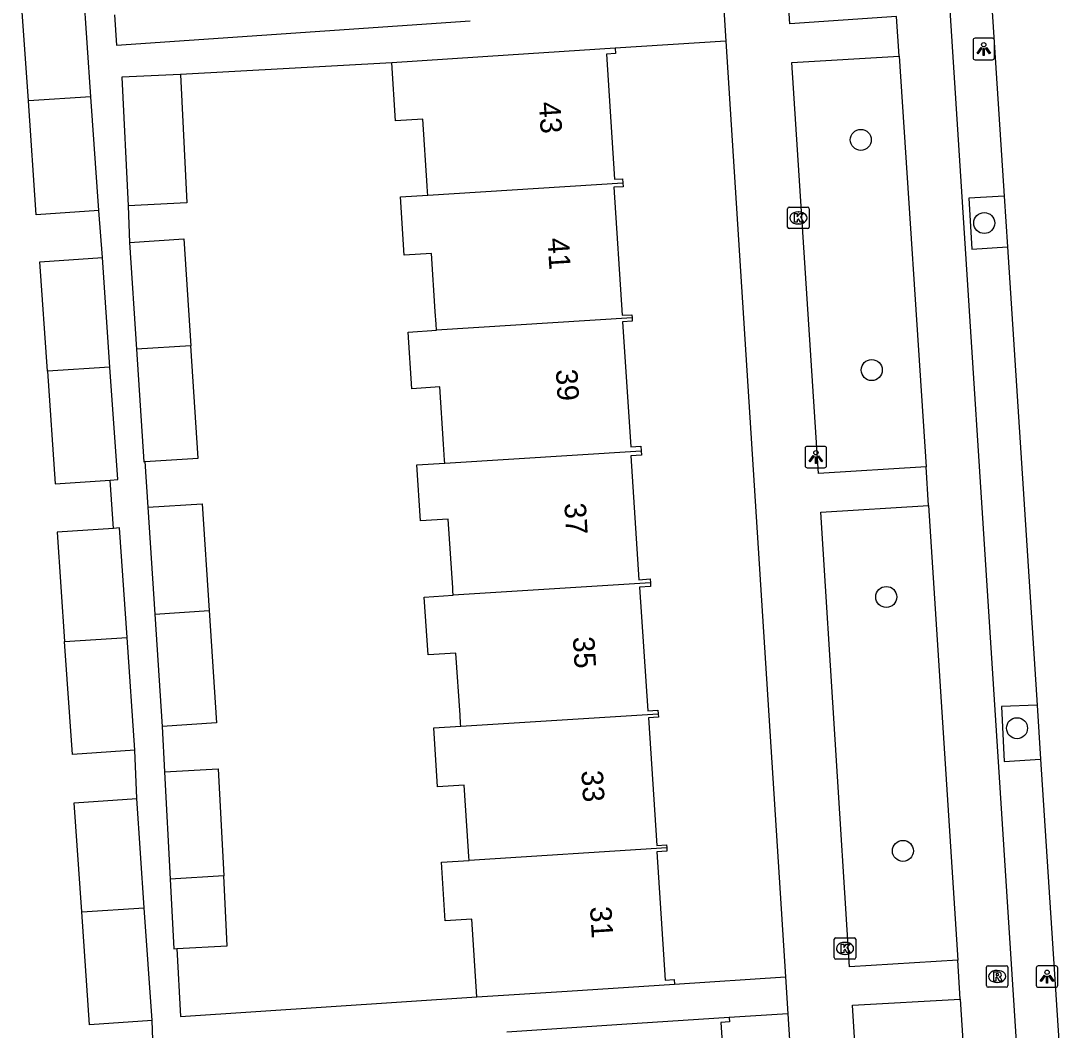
# Model space of a CAD drawing. Extents: x 159689 to 160786, y 387323 to 388339.
# Drawn here: x 160725.72 to 160774.43, y 387659.54 to 387706.5 of the extents above; entities that cross this region are included whole.
import ezdxf

# ---------------------------------------------------------------- set-up
doc = ezdxf.new("R2010")
doc.units = 0
for name, color, linetype in [('IMGEO_Boom', 7, 'Continuous'), ('IMGEO_Fietspad_gesloten', 7, 'Continuous'), ('IMGEO_Kolk', 7, 'Continuous'), ('IMGEO_Lichtpunt', 7, 'Continuous'), ('IMGEO_Pand', 7, 'Continuous'), ('IMGEO_Pand_nummerreeks', 7, 'Continuous'), ('IMGEO_Parkeervlak_open', 7, 'Continuous'), ('IMGEO_Rioolput', 7, 'Continuous'), ('IMGEO_Voetpad_open', 7, 'Continuous')]:
    doc.layers.add(name, color=color, linetype=linetype)

msp = doc.modelspace()

# ---------------------------------------------------------------- linework, layer by layer
at = {"layer": 'IMGEO_Boom'}
for centre in [(160764.79, 387700.969), (160770.532, 387697.098), (160765.298, 387690.255), (160765.975, 387679.693), (160772.058, 387673.587), (160766.749, 387667.876)]:
    msp.add_circle(centre, 0.489, dxfattribs=at)
at = {"layer": 'IMGEO_Fietspad_gesloten'}
for points in [[(160773.916, 387629.811), (160764.674, 387773.584), (160764.614, 387774.516)], [(160766.569, 387704.87), (160766.448, 387706.71)], [(160766.569, 387704.87), (160767.834, 387685.749)], [(160767.936, 387683.954), (160767.834, 387685.749)], [(160767.936, 387683.954), (160769.306, 387662.786)], [(160769.417, 387660.977), (160769.306, 387662.786)], [(160769.417, 387660.977), (160770.574, 387642.806)]]:
    msp.add_lwpolyline(points, dxfattribs=at)
at = {"layer": 'IMGEO_Kolk'}
for p, q in [((160761.386, 387696.91), (160761.386, 387697.762)), ((160761.461, 387697.836), (160762.313, 387697.836)), ((160761.874, 387697.616), (160761.899, 387697.616)), ((160762.387, 387697.762), (160762.387, 387696.91)), ((160761.897, 387697.056), (160761.872, 387697.056)), ((160762.313, 387696.836), (160761.461, 387696.836)), ((160763.554, 387662.91), (160763.554, 387663.762)), ((160763.629, 387663.836), (160764.481, 387663.836)), ((160764.042, 387663.616), (160764.067, 387663.616)), ((160764.555, 387663.762), (160764.555, 387662.91)), ((160764.065, 387663.056), (160764.04, 387663.056)), ((160764.481, 387662.836), (160763.629, 387662.836))]:
    msp.add_line(p, q, dxfattribs=at)
for points in [[(160761.386, 387696.91), (160761.386, 387697.762)], [(160761.461, 387697.836), (160762.313, 387697.836)], [(160761.707, 387697.536), (160761.83, 387697.536), (160761.83, 387697.385), (160761.96, 387697.536), (160762.124, 387697.536), (160761.978, 387697.385), (160762.131, 387697.136), (160761.979, 387697.136), (160761.894, 387697.3), (160761.83, 387697.233), (160761.83, 387697.136), (160761.707, 387697.136), (160761.707, 387697.536)], [(160762.387, 387697.762), (160762.387, 387696.91)], [(160762.313, 387696.836), (160761.461, 387696.836)], [(160763.554, 387662.91), (160763.554, 387663.762)], [(160763.629, 387663.836), (160764.481, 387663.836)], [(160763.875, 387663.536), (160763.998, 387663.536), (160763.998, 387663.385), (160764.128, 387663.536), (160764.292, 387663.536), (160764.146, 387663.385), (160764.299, 387663.136), (160764.147, 387663.136), (160764.062, 387663.3), (160763.998, 387663.233), (160763.998, 387663.136), (160763.875, 387663.136), (160763.875, 387663.536)], [(160764.555, 387663.762), (160764.555, 387662.91)], [(160764.481, 387662.836), (160763.629, 387662.836)]]:
    msp.add_lwpolyline(points, dxfattribs=at)
for centre, start, end in [((160761.463, 387697.76), 91.552, 178.448), ((160761.463, 387697.76), 91.552, 178.448), ((160762.311, 387697.76), 1.552, 88.448), ((160762.311, 387697.76), 1.552, 88.448), ((160761.463, 387696.912), 181.552, 268.448), ((160761.463, 387696.912), 181.552, 268.448), ((160762.311, 387696.912), 271.552, 358.448), ((160762.311, 387696.912), 271.552, 358.448), ((160763.631, 387663.76), 91.552, 178.448), ((160763.631, 387663.76), 91.552, 178.448), ((160764.479, 387663.76), 1.552, 88.448), ((160764.479, 387663.76), 1.552, 88.448), ((160763.631, 387662.912), 181.552, 268.448), ((160763.631, 387662.912), 181.552, 268.448), ((160764.479, 387662.912), 271.552, 358.448), ((160764.479, 387662.912), 271.552, 358.448)]:
    msp.add_arc(centre, 0.0765, start, end, dxfattribs=at)
for centre, major_axis, ratio, start_param, end_param in [((160761.873, 387697.336), (-0.387, 0.002), 0.722429, 4.712389, 7.853982), ((160761.898, 387697.336), (-0.39, 0.002), 0.717154, 1.570796, 4.712389), ((160764.041, 387663.336), (-0.387, 0.002), 0.722429, 4.712389, 7.853982), ((160764.066, 387663.336), (-0.39, 0.002), 0.717154, 1.570796, 4.712389)]:
    msp.add_ellipse(centre, major_axis=major_axis, ratio=ratio, start_param=start_param, end_param=end_param, dxfattribs=at)
at = {"layer": 'IMGEO_Lichtpunt'}
for p, q in [((160770.012, 387705.599), (160770.012, 387704.792)), ((160770.012, 387705.599), (160770.012, 387704.792)), ((160770.914, 387705.694), (160770.106, 387705.694)), ((160770.914, 387705.694), (160770.106, 387705.694)), ((160771.008, 387704.792), (160771.008, 387705.599)), ((160771.008, 387704.792), (160771.008, 387705.599)), ((160770.106, 387704.698), (160770.914, 387704.698)), ((160770.106, 387704.698), (160770.914, 387704.698)), ((160762.2, 387686.607), (160762.2, 387685.8)), ((160762.2, 387686.607), (160762.2, 387685.8)), ((160763.102, 387686.702), (160762.294, 387686.702)), ((160763.102, 387686.702), (160762.294, 387686.702)), ((160763.196, 387685.8), (160763.196, 387686.607)), ((160763.196, 387685.8), (160763.196, 387686.607)), ((160762.294, 387685.706), (160763.102, 387685.706)), ((160762.294, 387685.706), (160763.102, 387685.706)), ((160773.857, 387662.524), (160773.049, 387662.524)), ((160773.857, 387662.524), (160773.049, 387662.524)), ((160772.955, 387662.429), (160772.955, 387661.622)), ((160772.955, 387662.429), (160772.955, 387661.622)), ((160773.951, 387661.622), (160773.951, 387662.429)), ((160773.951, 387661.622), (160773.951, 387662.429)), ((160773.049, 387661.528), (160773.857, 387661.528)), ((160773.049, 387661.528), (160773.857, 387661.528))]:
    msp.add_line(p, q, dxfattribs=at)
for points in [[(160770.386, 387705.263), (160770.425, 387705.235), (160770.237, 387704.973), (160770.199, 387705), (160770.386, 387705.263)], [(160770.488, 387705.215), (160770.535, 387705.215), (160770.535, 387704.893), (160770.488, 387704.893), (160770.488, 387705.215)], [(160770.598, 387705.235), (160770.636, 387705.262), (160770.823, 387705), (160770.784, 387704.972), (160770.598, 387705.235)], [(160762.574, 387686.271), (160762.613, 387686.243), (160762.425, 387685.981), (160762.387, 387686.008), (160762.574, 387686.271)], [(160762.676, 387686.223), (160762.723, 387686.223), (160762.723, 387685.901), (160762.676, 387685.901), (160762.676, 387686.223)], [(160762.786, 387686.243), (160762.824, 387686.27), (160763.011, 387686.008), (160762.972, 387685.98), (160762.786, 387686.243)], [(160773.329, 387662.093), (160773.368, 387662.065), (160773.18, 387661.803), (160773.142, 387661.83), (160773.329, 387662.093)], [(160773.431, 387662.045), (160773.478, 387662.045), (160773.478, 387661.723), (160773.431, 387661.723), (160773.431, 387662.045)], [(160773.541, 387662.065), (160773.579, 387662.092), (160773.766, 387661.83), (160773.727, 387661.802), (160773.541, 387662.065)]]:
    msp.add_lwpolyline(points, dxfattribs=at)
for centre in [(160770.511, 387705.397), (160762.699, 387686.405), (160773.454, 387662.227)]:
    msp.add_circle(centre, 0.0994, dxfattribs=at)
for centre, start, end in [((160770.106, 387705.599), 90, 180), ((160770.106, 387705.599), 90, 180), ((160770.914, 387705.599), 0, 90), ((160770.914, 387705.599), 0, 90), ((160770.106, 387704.792), 180, 270), ((160770.106, 387704.792), 180, 270), ((160770.914, 387704.792), 270, 0), ((160770.914, 387704.792), 270, 360), ((160762.294, 387686.607), 90, 180), ((160762.294, 387686.607), 90, 180), ((160763.102, 387686.607), 0, 90), ((160763.102, 387686.607), 0, 90), ((160762.294, 387685.8), 180, 270), ((160762.294, 387685.8), 180, 270), ((160763.102, 387685.8), 270, 0), ((160763.102, 387685.8), 270, 360), ((160773.049, 387662.429), 90, 180), ((160773.049, 387662.429), 90, 180), ((160773.857, 387662.429), 0, 90), ((160773.857, 387662.429), 0, 90), ((160773.049, 387661.622), 180, 270), ((160773.049, 387661.622), 180, 270), ((160773.857, 387661.622), 270, 0), ((160773.857, 387661.622), 270, 360)]:
    msp.add_arc(centre, 0.0946, start, end, dxfattribs=at)
at = {"layer": 'IMGEO_Pand'}
for points in [[(160726.063, 387702.791), (160725.716, 387707.815), (160728.627, 387708.016)], [(160728.975, 387702.975), (160728.627, 387708.016)], [(160753.366, 387705.24), (160748.377, 387704.912), (160742.966, 387704.557)], [(160753.366, 387705.24), (160753.383, 387704.982), (160752.955, 387704.954), (160753.337, 387699.135), (160753.705, 387699.16), (160753.717, 387698.975)], [(160744.645, 387698.401), (160744.635, 387698.552), (160744.617, 387698.826), (160744.413, 387701.934), (160743.143, 387701.851), (160742.966, 387704.557)], [(160733.144, 387704.016), (160730.41, 387703.883), (160730.701, 387697.9)], [(160733.144, 387704.016), (160733.434, 387698.032), (160730.701, 387697.9)], [(160728.975, 387702.975), (160726.063, 387702.791)], [(160729.341, 387697.679), (160728.975, 387702.975)], [(160729.341, 387697.679), (160726.43, 387697.477), (160726.063, 387702.791)], [(160744.645, 387698.401), (160753.717, 387698.975)], [(160753.717, 387698.975), (160753.729, 387698.788), (160753.304, 387698.76), (160753.695, 387692.802), (160754.139, 387692.831), (160754.149, 387692.68)], [(160745.053, 387692.104), (160745.034, 387692.387), (160744.995, 387692.984), (160744.818, 387695.681), (160743.55, 387695.597), (160743.371, 387698.32), (160744.645, 387698.401)], [(160730.761, 387696.192), (160733.296, 387696.359), (160733.622, 387691.381)], [(160730.761, 387696.192), (160731.088, 387691.221)], [(160726.946, 387690.21), (160726.595, 387695.292), (160729.506, 387695.493)], [(160729.858, 387690.395), (160729.506, 387695.493)], [(160754.149, 387692.68), (160745.053, 387692.104)], [(160754.149, 387692.68), (160754.159, 387692.529), (160753.709, 387692.499), (160754.091, 387686.677), (160754.56, 387686.708), (160754.573, 387686.502)], [(160745.433, 387685.923), (160745.424, 387686.058), (160745.375, 387686.804), (160745.2, 387689.472), (160743.906, 387689.387), (160743.733, 387692.021), (160745.053, 387692.104)], [(160733.622, 387691.381), (160731.088, 387691.221)], [(160731.088, 387691.221), (160731.431, 387685.989), (160731.475, 387685.992)], [(160731.475, 387685.992), (160733.966, 387686.155), (160733.622, 387691.381)], [(160729.858, 387690.395), (160726.946, 387690.21)], [(160726.946, 387690.21), (160727.309, 387684.955), (160729.864, 387685.131)], [(160729.864, 387685.131), (160730.22, 387685.156), (160729.858, 387690.395)], [(160745.433, 387685.923), (160754.573, 387686.502)], [(160754.573, 387686.502), (160754.587, 387686.294), (160754.092, 387686.262), (160754.47, 387680.497), (160754.99, 387680.531), (160755.002, 387680.355)], [(160745.825, 387679.775), (160745.812, 387679.973), (160745.802, 387680.119), (160745.592, 387683.315), (160744.306, 387683.231), (160744.136, 387685.841), (160745.433, 387685.923)], [(160731.614, 387683.867), (160734.149, 387684.034), (160734.475, 387679.057)], [(160731.614, 387683.867), (160731.941, 387678.897)], [(160730.657, 387677.808), (160730.305, 387682.906), (160730.019, 387682.886)], [(160730.019, 387682.886), (160727.394, 387682.705), (160727.745, 387677.623)], [(160755.002, 387680.355), (160745.825, 387679.775)], [(160755.002, 387680.355), (160755.013, 387680.181), (160754.497, 387680.147), (160754.875, 387674.391), (160755.348, 387674.422), (160755.359, 387674.259)], [(160746.178, 387673.678), (160746.17, 387673.8), (160746.144, 387674.2), (160745.954, 387677.083), (160744.659, 387676.998), (160744.482, 387679.69), (160745.825, 387679.775)], [(160731.941, 387678.897), (160734.475, 387679.057)], [(160734.475, 387679.057), (160734.819, 387673.83), (160732.284, 387673.664)], [(160731.941, 387678.897), (160732.284, 387673.664)], [(160727.745, 387677.623), (160730.657, 387677.808)], [(160731.019, 387672.569), (160728.108, 387672.368), (160727.745, 387677.623)], [(160731.019, 387672.569), (160730.657, 387677.808)], [(160746.178, 387673.678), (160755.359, 387674.259)], [(160755.359, 387674.259), (160755.37, 387674.097), (160754.912, 387674.067), (160755.302, 387668.131), (160755.751, 387668.16), (160755.761, 387668.015)], [(160746.57, 387667.434), (160746.558, 387667.613), (160746.526, 387668.093), (160746.339, 387670.942), (160745.098, 387670.861), (160744.919, 387673.598), (160746.178, 387673.678)], [(160732.401, 387671.56), (160734.891, 387671.688), (160735.148, 387666.712)], [(160732.401, 387671.56), (160732.659, 387666.554)], [(160728.544, 387665.037), (160728.193, 387670.119), (160731.104, 387670.32)], [(160731.456, 387665.222), (160731.104, 387670.32)], [(160755.761, 387668.015), (160746.57, 387667.434)], [(160755.761, 387668.015), (160755.771, 387667.87), (160755.297, 387667.839), (160755.689, 387661.861), (160756.105, 387661.888), (160756.118, 387661.679)], [(160746.933, 387661.076), (160746.694, 387664.704), (160745.454, 387664.623), (160745.275, 387667.352), (160746.57, 387667.434)], [(160735.148, 387666.712), (160732.659, 387666.554)], [(160732.659, 387666.554), (160732.826, 387663.321), (160732.971, 387663.329)], [(160732.971, 387663.329), (160735.316, 387663.45), (160735.148, 387666.712)], [(160728.544, 387665.037), (160731.456, 387665.222)], [(160731.818, 387659.983), (160728.907, 387659.782), (160728.544, 387665.037)], [(160731.818, 387659.983), (160731.456, 387665.222)], [(160746.933, 387661.076), (160751.129, 387661.351), (160756.118, 387661.679)], [(160758.667, 387660.118), (160753.678, 387659.79), (160748.327, 387659.439)], [(160758.667, 387660.118), (160758.68, 387659.914), (160758.281, 387659.888), (160758.665, 387654.031), (160759.025, 387654.055), (160759.037, 387653.877)]]:
    msp.add_lwpolyline(points, dxfattribs=at)
at = {"layer": 'IMGEO_Parkeervlak_open'}
for points in [[(160771.459, 387698.351), (160771.612, 387695.988)], [(160772.991, 387674.656), (160773.153, 387672.15)]]:
    msp.add_lwpolyline(points, dxfattribs=at)
at = {"layer": 'IMGEO_Rioolput'}
for p, q in [((160770.633, 387661.605), (160770.633, 387662.457)), ((160770.708, 387662.531), (160771.56, 387662.531)), ((160771.634, 387662.457), (160771.634, 387661.605)), ((160771.121, 387662.311), (160771.146, 387662.311)), ((160771.56, 387661.531), (160770.708, 387661.531)), ((160771.144, 387661.751), (160771.119, 387661.751))]:
    msp.add_line(p, q, dxfattribs=at)
for points in [[(160770.633, 387661.605), (160770.633, 387662.457)], [(160770.708, 387662.531), (160771.56, 387662.531)], [(160771.634, 387662.457), (160771.634, 387661.605)], [(160771.222, 387662.229), (160770.97, 387662.231), (160770.97, 387661.831)], [(160770.97, 387661.831), (160771.094, 387661.831), (160771.094, 387661.993), (160771.105, 387661.993)], [(160771.148, 387662.15), (160771.094, 387662.15), (160771.094, 387662.069)], [(160771.094, 387662.069), (160771.146, 387662.069)], [(160771.152, 387661.964), (160771.223, 387661.831), (160771.363, 387661.831), (160771.298, 387661.957)], [(160771.56, 387661.531), (160770.708, 387661.531)]]:
    msp.add_lwpolyline(points, dxfattribs=at)
for centre, radius, start, end in [((160770.71, 387662.455), 0.0765, 91.552, 178.448), ((160770.71, 387662.455), 0.0765, 91.552, 178.448), ((160771.558, 387662.455), 0.0765, 1.552, 88.448), ((160771.558, 387662.455), 0.0765, 1.552, 88.448), ((160771.104, 387661.94), 0.0533, 26.0293, 88.6989), ((160771.13, 387662.258), 0.19, 274.7715, 282.9687), ((160771.154, 387662.054), 0.0964, 77.0061, 93.1865), ((160771.168, 387662.111), 0.0378, 276.6634, 79.6772), ((160771.221, 387662.119), 0.109, 350.3612, 89.416), ((160771.219, 387662.119), 0.112, 277.5842, 350.9817), ((160771.203, 387661.904), 0.108, 29.5134, 73.7905), ((160770.71, 387661.607), 0.0765, 181.552, 268.448), ((160770.71, 387661.607), 0.0765, 181.552, 268.448), ((160771.558, 387661.607), 0.0765, 271.552, 358.448), ((160771.558, 387661.607), 0.0765, 271.552, 358.448)]:
    msp.add_arc(centre, radius, start, end, dxfattribs=at)
for centre, major_axis, ratio, start_param, end_param in [((160771.12, 387662.031), (-0.387, 0.002), 0.722429, 4.712389, 7.853982), ((160771.145, 387662.031), (-0.39, 0.002), 0.717154, 1.570796, 4.712389)]:
    msp.add_ellipse(centre, major_axis=major_axis, ratio=ratio, start_param=start_param, end_param=end_param, dxfattribs=at)
at = {"layer": 'IMGEO_Voetpad_open'}
for points in [[(160766.448, 387706.71), (160761.482, 387706.375), (160760.335, 387724.51), (160765.32, 387724.868)], [(160770.178, 387718.162), (160771.459, 387698.351)], [(160758.405, 387707.283), (160758.514, 387705.568)], [(160730.069, 387706.78), (160730.166, 387705.378), (160746.615, 387706.514)], [(160758.514, 387705.568), (160753.366, 387705.24)], [(160758.514, 387705.568), (160761.289, 387662.008)], [(160767.834, 387685.749), (160762.817, 387685.442), (160761.584, 387704.566), (160766.569, 387704.87)], [(160742.966, 387704.557), (160733.144, 387704.016)], [(160771.459, 387698.351), (160769.814, 387698.258), (160769.961, 387695.877), (160771.612, 387695.988)], [(160729.506, 387695.493), (160729.341, 387697.679)], [(160730.701, 387697.9), (160730.761, 387696.192)], [(160771.612, 387695.988), (160772.991, 387674.656)], [(160731.475, 387685.992), (160731.614, 387683.867)], [(160730.019, 387682.886), (160729.864, 387685.131)], [(160769.306, 387662.786), (160764.27, 387662.482), (160762.929, 387683.636), (160767.936, 387683.954)], [(160772.991, 387674.656), (160771.336, 387674.591), (160771.453, 387672.039), (160773.153, 387672.15)], [(160732.284, 387673.664), (160732.401, 387671.56)], [(160731.104, 387670.32), (160731.019, 387672.569)], [(160773.153, 387672.15), (160774.432, 387652.368)], [(160732.971, 387663.329), (160733.135, 387660.172), (160746.933, 387661.076)], [(160756.118, 387661.679), (160761.289, 387662.008)], [(160761.289, 387662.008), (160761.398, 387660.292)], [(160770.574, 387642.806), (160765.539, 387642.549), (160764.398, 387660.702), (160769.417, 387660.977)], [(160761.398, 387660.292), (160758.667, 387660.118)], [(160761.398, 387660.292), (160763.778, 387622.923)], [(160731.903, 387657.733), (160731.818, 387659.983)]]:
    msp.add_lwpolyline(points, dxfattribs=at)

# ---------------------------------------------------------------- texts
at = {"layer": 'IMGEO_Pand_nummerreeks'}
for s, p in [('43', (160749.809, 387702.717)), ('41', (160750.211, 387696.381)), ('39', (160750.599, 387690.272)), ('37', (160750.994, 387684.049)), ('35', (160751.389, 387677.826)), ('33', (160751.784, 387671.603)), ('31', (160752.186, 387665.267))]:
    msp.add_text(s, height=1, rotation=273.6323, dxfattribs=at).set_placement(p)

doc.saveas('drawing.dxf')
